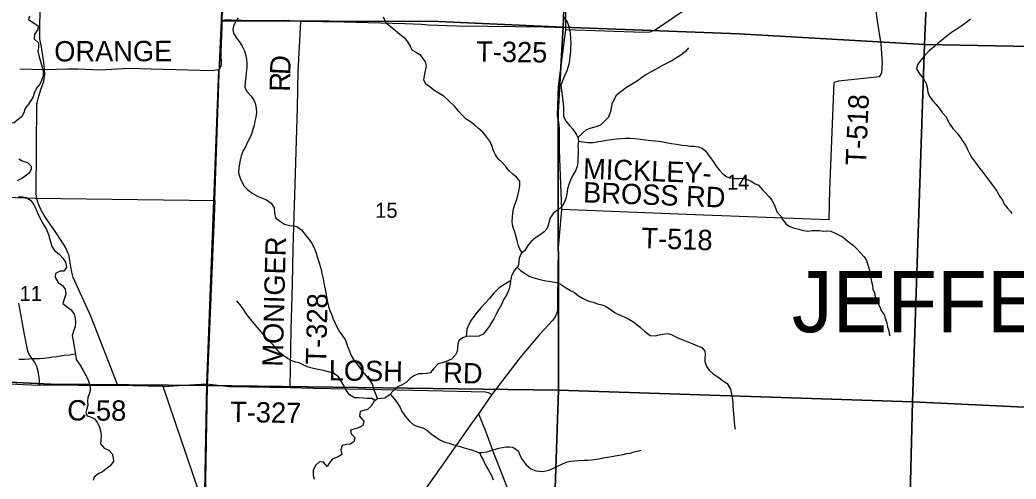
# Model space of a CAD drawing. Extents: x 1759416 to 2214760, y 252598 to 1116833.
# Drawn here: x 2027466 to 2042137, y 905159 to 911921 of the extents above; entities that cross this region are included whole.
import ezdxf

# ---------------------------------------------------------------- set-up
doc = ezdxf.new("R2010")
doc.units = 0
for name, color, linetype in [('GM_X_County_Road', 7, 'Continuous'), ('GM_X_County_Road_Text', 7, 'Continuous'), ('GM_X_Minor_River', 7, 'Continuous'), ('GM_X_Section', 7, 'Continuous'), ('GM_X_Section_Text', 7, 'Continuous'), ('GM_X_State_Route', 7, 'Continuous'), ('GM_X_Township', 7, 'Continuous'), ('GM_X_Township_Road', 7, 'Continuous'), ('GM_X_Township_Road_Text', 7, 'Continuous'), ('GM_X_Township_ROW', 7, 'Continuous'), ('GM_X_Township_Text', 7, 'Continuous')]:
    doc.layers.add(name, color=color, linetype=linetype)

msp = doc.modelspace()

# ---------------------------------------------------------------- linework, layer by layer
at = {"layer": 'GM_X_County_Road'}
for points in [[(2035511, 913401), (2035500, 911805), (2035503, 911777)], [(2037220, 912042), (2036822, 911771), (2036794, 911759), (2036745, 911743), (2036649, 911738), (2035503, 911777)], [(2035503, 911777), (2035391, 910944), (2035381, 910510), (2035399, 910418), (2035410, 910324), (2035408, 910001), (2035440, 909128), (2035392, 908568), (2035384, 907809), (2035383, 907685), (2035383, 907641), (2035371, 907595), (2035348, 907549), (2035316, 907501), (2035118, 907288), (2034965, 907107), (2034828, 906943), (2034414, 906405), (2034219, 906120), (2034126, 905994), (2033791, 905518), (2033336, 904870)], [(2028910, 906536), (2028323, 906538), (2027757, 906542), (2027752, 906657), (2027736, 906749), (2027717, 906819), (2027683, 906884), (2027632, 906954), (2027604, 906992), (2027582, 907045), (2027532, 907287), (2027451, 907751)]]:
    msp.add_lwpolyline(points, dxfattribs=at)
at = {"layer": 'GM_X_Minor_River'}
for points in [[(2027605, 911976), (2027593, 911926), (2027675, 911874), (2027733, 911836), (2027729, 911782), (2027681, 911714), (2027675, 911644), (2027739, 911584), (2027739, 911516), (2027731, 911461), (2027745, 911395), (2027759, 911345), (2027781, 911275), (2027799, 911213), (2027809, 911161), (2027808, 911097), (2027786, 911027), (2027760, 910977), (2027712, 910917), (2027674, 910845), (2027662, 910787), (2027582, 910664)], [(2030678, 911953), (2030648, 911901), (2030612, 911831), (2030601, 911781), (2030611, 911724), (2030651, 911664), (2030703, 911590), (2030740, 911536), (2030776, 911464), (2030794, 911394), (2030802, 911340), (2030809, 911276), (2030807, 911222), (2030797, 911144), (2030791, 911080), (2030782, 911006), (2030780, 910931), (2030810, 910865), (2030873, 910799), (2030907, 910747), (2030929, 910697), (2030947, 910623), (2030950, 910551), (2030940, 910489), (2030928, 910431), (2030914, 910373), (2030897, 910308), (2030881, 910252), (2030857, 910194), (2030821, 910130), (2030787, 910054), (2030756, 909999), (2030724, 909921), (2030708, 909861), (2030702, 909799), (2030690, 909745), (2030685, 909666), (2030711, 909590), (2030737, 909528), (2030768, 909474), (2030818, 909424), (2030888, 909368), (2030966, 909327), (2031025, 909301), (2031099, 909271), (2031167, 909225), (2031209, 909153), (2031214, 909077), (2031230, 909009), (2031302, 908951), (2031361, 908915), (2031439, 908895), (2031495, 908890), (2031545, 908878), (2031613, 908832), (2031672, 908752), (2031724, 908688), (2031770, 908622), (2031807, 908548), (2031829, 908486), (2031853, 908402), (2031873, 908346), (2031902, 908246), (2031914, 908187), (2031930, 908107), (2031947, 908021), (2031961, 907961), (2031971, 907897), (2031981, 907841), (2031998, 907763), (2032010, 907701), (2032030, 907641), (2032053, 907587), (2032077, 907527), (2032111, 907455), (2032164, 907343), (2032218, 907271), (2032254, 907213), (2032274, 907161), (2032297, 907103), (2032321, 907044), (2032347, 906978), (2032396, 906898), (2032446, 906834), (2032494, 906768), (2032563, 906685), (2032615, 906619), (2032657, 906547), (2032678, 906475), (2032732, 906340)], [(2032815, 911968), (2032851, 911890), (2032926, 911823), (2032992, 911771), (2033062, 911713), (2033127, 911661), (2033173, 911599), (2033213, 911537), (2033239, 911483), (2033308, 911441), (2033358, 911413), (2033396, 911357), (2033436, 911305), (2033447, 911245), (2033441, 911195), (2033423, 911125), (2033411, 911041), (2033440, 910987), (2033504, 910941), (2033562, 910891), (2033628, 910851), (2033701, 910809), (2033871, 910647)], [(2035473, 911967), (2035525, 911893), (2035547, 911839), (2035561, 911785), (2035571, 911727), (2035577, 911654), (2035579, 911576), (2035577, 911520), (2035573, 911456), (2035567, 911384), (2035561, 911328), (2035551, 911268), (2035523, 911172), (2035493, 911106), (2035460, 911040), (2035432, 910954), (2035440, 910886), (2035466, 910685)], [(2041465, 911934), (2041396, 911877), (2041324, 911825), (2041266, 911786), (2041203, 911745), (2041141, 911701), (2041069, 911644), (2040990, 911579), (2040934, 911530), (2040857, 911465), (2040795, 911403), (2040740, 911336), (2040685, 911265), (2040673, 911199), (2040714, 911129), (2040775, 911052), (2040815, 910986), (2040830, 910932), (2040837, 910858), (2040855, 910804), (2040912, 910729)], [(2037315, 911511), (2037269, 911455), (2037199, 911403), (2037120, 911355), (2037066, 911319), (2036990, 911279), (2036922, 911243), (2036818, 911187), (2036752, 911151), (2036686, 911111), (2036626, 911071), (2036574, 911035), (2036461, 910959), (2036401, 910927), (2036315, 910863), (2036249, 910809), (2036193, 910707)], [(2027242, 910380), (2027319, 910402), (2027379, 910409), (2027447, 910463), (2027499, 910505), (2027531, 910559), (2027545, 910610), (2027582, 910664)], [(2035466, 910685), (2035470, 910635), (2035472, 910573), (2035474, 910502), (2035507, 910428), (2035567, 910362), (2035607, 910311), (2035658, 910241), (2035682, 910189), (2035694, 910138), (2035684, 910070), (2035688, 910014), (2035687, 909956), (2035681, 909890), (2035681, 909824), (2035673, 909764), (2035648, 909697), (2035610, 909633), (2035576, 909561), (2035552, 909497), (2035532, 909432), (2035519, 909360), (2035505, 909292), (2035479, 909218), (2035431, 909154), (2035375, 909117), (2035322, 909071), (2035272, 908999), (2035256, 908934), (2035230, 908852), (2035188, 908800), (2035128, 908758), (2035061, 908713), (2034991, 908653), (2034947, 908597), (2034903, 908526), (2034849, 908482), (2034821, 908412), (2034814, 908356), (2034804, 908298), (2034748, 908235), (2034708, 908153), (2034690, 908077), (2034685, 908023), (2034665, 907946), (2034635, 907880), (2034595, 907810), (2034558, 907728), (2034520, 907663), (2034480, 907587), (2034446, 907521), (2034410, 907464), (2034377, 907408), (2034333, 907346), (2034289, 907294), (2034223, 907263), (2034167, 907259), (2034105, 907263), (2034039, 907257), (2033985, 907241), (2033929, 907196), (2033915, 907144), (2033913, 907090), (2033905, 907040), (2033883, 906990), (2033820, 906923), (2033744, 906889), (2033684, 906873), (2033626, 906855), (2033562, 906790), (2033510, 906722), (2033456, 906714), (2033398, 906711), (2033340, 906707), (2033278, 906687), (2033218, 906645), (2033154, 906582), (2033084, 906544), (2033028, 906516), (2032968, 906463), (2032906, 906393), (2032840, 906353), (2032788, 906347), (2032732, 906340), (2032678, 906300), (2032641, 906232), (2032585, 906184), (2032529, 906171), (2032479, 906155), (2032469, 906087), (2032533, 906011), (2032515, 905947), (2032461, 905917), (2032385, 905894), (2032333, 905878), (2032346, 905826), (2032400, 905774), (2032384, 905710), (2032328, 905672), (2032274, 905667), (2032210, 905653)], [(2034865, 908495), (2034831, 908544), (2034809, 908596), (2034792, 908654), (2034776, 908726), (2034754, 908794), (2034736, 908852), (2034723, 908903), (2034717, 908953), (2034721, 909023), (2034725, 909073), (2034736, 909139), (2034754, 909201), (2034778, 909268), (2034800, 909334), (2034816, 909398), (2034829, 909476), (2034827, 909546), (2034781, 909606), (2034726, 909652), (2034664, 909710), (2034624, 909762), (2034566, 909828), (2034515, 909870), (2034471, 909934), (2034441, 909994), (2034418, 910070), (2034386, 910136), (2034344, 910196), (2034284, 910268), (2034221, 910322), (2034161, 910376), (2034101, 910420), (2034036, 910461), (2033984, 910513), (2033932, 910575), (2033871, 910647)], [(2035682, 910189), (2035808, 910301), (2035866, 910329), (2035972, 910358), (2036026, 910380), (2036079, 910434), (2036141, 910495), (2036175, 910591), (2036185, 910657), (2036193, 910707)], [(2040912, 910729), (2040960, 910677), (2041004, 910621), (2041048, 910556), (2041110, 910494), (2041132, 910438), (2041160, 910386), (2041208, 910322), (2041264, 910260), (2041316, 910196), (2041360, 910128), (2041392, 910076), (2041424, 910014), (2041450, 909952), (2041480, 909900), (2041520, 909848), (2041558, 909794), (2041602, 909733), (2041646, 909681), (2041686, 909623), (2041736, 909563), (2041768, 909513), (2041812, 909461), (2041854, 909399), (2041896, 909323), (2041936, 909265), (2041962, 909209), (2042008, 909153), (2042062, 909097), (2042076, 909073)], [(2035694, 910138), (2035830, 910115), (2035906, 910117), (2035964, 910125), (2036049, 910140), (2036101, 910152), (2036177, 910160), (2036251, 910168), (2036317, 910177), (2036383, 910181), (2036449, 910179), (2036521, 910173), (2036607, 910166), (2036681, 910156), (2036757, 910148), (2036820, 910142), (2036916, 910129), (2036986, 910115), (2037064, 910103), (2037134, 910091), (2037214, 910078), (2037283, 910074), (2037341, 910064), (2037391, 910060), (2037461, 910050), (2037515, 910032), (2037567, 909989), (2037616, 909917), (2037664, 909849), (2037722, 909769), (2037765, 909715), (2037817, 909657), (2037875, 909611), (2037937, 909595), (2037997, 909587), (2038053, 909585)], [(2027449, 909874), (2027499, 909846), (2027576, 909824), (2027632, 909768), (2027632, 909718), (2027602, 909664), (2027544, 909622), (2027492, 909587), (2027428, 909553)], [(2038053, 909585), (2038116, 909589), (2038170, 909573), (2038230, 909551), (2038286, 909513), (2038342, 909487), (2038404, 909421), (2038454, 909371), (2038498, 909321), (2038540, 909265), (2038574, 909203), (2038600, 909140), (2038620, 909090), (2038672, 909032), (2038702, 908978), (2038753, 908914), (2038805, 908880), (2038873, 908856), (2038937, 908840), (2039005, 908822), (2039071, 908812), (2039127, 908818), (2039235, 908818), (2039301, 908812), (2039353, 908816), (2039409, 908808), (2039463, 908788), (2039523, 908758), (2039577, 908730), (2039635, 908682), (2039686, 908644), (2039740, 908602), (2039794, 908548), (2039848, 908490), (2039902, 908434), (2039932, 908376), (2039956, 908317), (2039974, 908251), (2039988, 908199), (2039994, 908137), (2040010, 908071), (2040022, 908013), (2040028, 907957), (2040052, 907901), (2040060, 907839), (2040094, 907789), (2040110, 907737), (2040138, 907683), (2040156, 907631), (2040198, 907575), (2040210, 907522), (2040232, 907458), (2040242, 907396), (2040262, 907346), (2040270, 907296), (2040280, 907270)], [(2027445, 909321), (2027509, 909315), (2027560, 909305), (2027622, 909265), (2027670, 909205), (2027702, 909137), (2027727, 909079), (2027757, 909005), (2027787, 908953), (2027820, 908899), (2027858, 908833), (2027886, 908763), (2027923, 908637), (2027935, 908585), (2027977, 908525), (2028045, 908473), (2028100, 908411), (2028136, 908355), (2028150, 908279), (2028113, 908223), (2028058, 908220), (2027990, 908186), (2027987, 908128), (2028029, 908056), (2028095, 908010), (2028134, 907958), (2028140, 907884), (2028118, 907810), (2028096, 907744), (2028165, 907690), (2028223, 907654), (2028263, 907586), (2028281, 907522), (2028286, 907472), (2028278, 907401), (2028258, 907351), (2028238, 907275), (2028249, 907201), (2028261, 907133), (2028277, 907057), (2028283, 906993), (2028294, 906920), (2028342, 906850), (2028392, 906768), (2028429, 906702), (2028463, 906640), (2028481, 906590), (2028502, 906516), (2028502, 906462), (2028488, 906410), (2028468, 906360), (2028462, 906300), (2028465, 906248), (2028451, 906196), (2028437, 906139), (2028457, 906089), (2028513, 906069), (2028565, 906048), (2028602, 905996), (2028636, 905926), (2028656, 905851), (2028661, 905791), (2028657, 905741), (2028655, 905679), (2028709, 905615), (2028776, 905585), (2028824, 905529), (2028838, 905479), (2028844, 905419), (2028790, 905349), (2028733, 905305), (2028681, 905268), (2028627, 905240)], [(2034787, 908279), (2034838, 908232), (2034908, 908188), (2034965, 908150), (2035019, 908128), (2035091, 908108), (2035149, 908092), (2035213, 908081), (2035289, 908069), (2035369, 908055), (2035428, 908031), (2035502, 907983), (2035574, 907937), (2035634, 907906), (2035693, 907856), (2035751, 907822), (2035803, 907800), (2035861, 907776), (2035911, 907764), (2035972, 907742), (2036038, 907727), (2036090, 907707), (2036158, 907661), (2036234, 907609), (2036315, 907567), (2036375, 907545), (2036433, 907513), (2036495, 907480), (2036552, 907436), (2036606, 907392), (2036666, 907338), (2036748, 907272), (2036823, 907270), (2036879, 907283), (2036929, 907295), (2037007, 907301), (2037063, 907287), (2037115, 907261), (2037177, 907231), (2037229, 907210), (2037302, 907182), (2037378, 907150), (2037444, 907122), (2037508, 907098), (2037552, 907044), (2037557, 906994), (2037551, 906944), (2037551, 906892), (2037579, 906818), (2037618, 906764), (2037674, 906710), (2037744, 906664), (2037828, 906602), (2037883, 906568), (2037931, 906484), (2037943, 906434), (2037956, 906362), (2037964, 906288), (2037968, 906236), (2037972, 906172), (2037977, 906118), (2037981, 906066), (2037985, 906002), (2037989, 905950), (2037999, 905895)], [(2034690, 908077), (2034527, 907980), (2034443, 907891), (2034381, 907819), (2034317, 907749), (2034257, 907684), (2034201, 907616), (2034152, 907556), (2034110, 907498), (2034078, 907437), (2034050, 907369), (2034039, 907257)], [(2032699, 906315), (2032648, 906346), (2032578, 906346), (2032528, 906352), (2032460, 906358), (2032396, 906357), (2032321, 906399), (2032273, 906467), (2032229, 906551), (2032192, 906613), (2032156, 906665), (2032086, 906717), (2032012, 906741), (2031956, 906753), (2031883, 906768), (2031809, 906782), (2031753, 906800), (2031703, 906814), (2031647, 906838), (2031577, 906870), (2031526, 906883), (2031470, 906903), (2031408, 906933), (2031352, 906975), (2031292, 907021), (2031241, 907083), (2031195, 907137), (2031143, 907187), (2031093, 907239), (2031024, 907325), (2030958, 907395), (2030891, 907481), (2030839, 907544), (2030799, 907598), (2030756, 907666), (2030712, 907726), (2030660, 907786)], [(2028283, 906999), (2028191, 906986), (2028123, 906978), (2028065, 906970), (2028009, 906962), (2027949, 906953), (2027893, 906943), (2027829, 906937), (2027759, 906931), (2027709, 906928), (2027659, 906928), (2027597, 906924), (2027531, 906922), (2027449, 906922)], [(2032920, 906409), (2032987, 906333), (2033029, 906279), (2033067, 906213), (2033089, 906155), (2033138, 906085), (2033198, 906017), (2033258, 905961), (2033327, 905936), (2033399, 905916), (2033453, 905886), (2033525, 905828), (2033594, 905778), (2033652, 905738), (2033726, 905704), (2033782, 905687), (2033840, 905667), (2033891, 905655), (2033951, 905639), (2034009, 905621), (2034063, 905607), (2034119, 905590), (2034169, 905570), (2034223, 905550), (2034275, 905550), (2034350, 905560), (2034418, 905585), (2034468, 905601), (2034518, 905613), (2034572, 905625), (2034622, 905633), (2034676, 905636), (2034728, 905630), (2034804, 905576), (2034828, 905514), (2034863, 905450), (2034923, 905368), (2034989, 905310), (2035066, 905282), (2035116, 905274), (2035168, 905270), (2035254, 905291), (2035316, 905313), (2035372, 905343), (2035436, 905376), (2035510, 905410), (2035574, 905422), (2035634, 905428), (2035686, 905433), (2035774, 905437), (2035830, 905439), (2035922, 905447), (2035990, 905460), (2036056, 905470), (2036156, 905488), (2036206, 905498), (2036288, 905511), (2036353, 905521), (2036405, 905535), (2036461, 905543), (2036515, 905560), (2036615, 905584)], [(2032210, 905653), (2032192, 905591), (2032205, 905519), (2032153, 905489), (2032067, 905454), (2032025, 905398), (2031989, 905344), (2031935, 905410), (2031877, 905414), (2031821, 905359), (2031783, 905287), (2031787, 905213), (2031801, 905159)], [(2034237, 905550), (2034258, 905494), (2034288, 905442), (2034320, 905372), (2034365, 905290), (2034411, 905214), (2034435, 905146)], [(2028627, 905240), (2028561, 905188), (2028543, 905138)]]:
    msp.add_lwpolyline(points, dxfattribs=at)
at = {"layer": 'GM_X_Section'}
for points in [[(2030579, 917190), (2035657, 917049), (2035468, 911816), (2033631, 911899), (2030435, 911906), (2030460, 912845), (2030503, 914488), (2030546, 916109)], [(2035657, 917049), (2041016, 916863), (2040788, 911559), (2038061, 911718), (2035468, 911816)], [(2041016, 916863), (2046265, 916744), (2046019, 911463), (2040788, 911559)], [(2030435, 911906), (2033631, 911899), (2035468, 911816), (2035395, 910561), (2035400, 906469), (2030222, 906536), (2030336, 909261), (2030404, 911272)], [(2035468, 911816), (2038061, 911718), (2040788, 911559), (2040612, 906295), (2035400, 906469), (2035395, 910561)], [(2040788, 911559), (2046019, 911463), (2045975, 906044), (2040612, 906295)], [(2027692, 909297), (2030336, 909261), (2030222, 906536), (2027919, 906557), (2025988, 906649), (2024894, 906673), (2025058, 909385)], [(2024894, 906673), (2025988, 906649), (2027919, 906557), (2030222, 906536), (2030129, 901248), (2024847, 901381), (2024965, 904012)], [(2030222, 906536), (2035400, 906469), (2035215, 901121), (2030129, 901248)], [(2035400, 906469), (2040612, 906295), (2040476, 900816), (2035215, 901121)], [(2040612, 906295), (2045975, 906044), (2045771, 900547), (2042425, 900665), (2040476, 900816)]]:
    msp.add_lwpolyline(points, close=True, dxfattribs=at)
at = {"layer": 'GM_X_State_Route'}
msp.add_lwpolyline([(2030102, 904976), (2029574, 906524), (2028910, 906536), (2028512, 907560), (2028248, 908130), (2028231, 908208), (2028214, 908286), (2028189, 908444), (2028185, 908462), (2028174, 908489), (2028140, 908564), (2028021, 908756), (2027822, 909043), (2027784, 909112), (2027745, 909197), (2027730, 909237), (2027716, 909287), (2027710, 909324), (2027706, 909359), (2027713, 910693), (2027716, 910683), (2027747, 910800), (2027780, 910910), (2027816, 911014), (2027835, 911123), (2027829, 911187), (2027821, 911261), (2027783, 911525), (2027761, 911642), (2027758, 911816), (2027774, 912532)], dxfattribs=at)
at = {"layer": 'GM_X_Township'}
for points in [[(2023140, 931954), (2028816, 932841), (2030108, 933014), (2031111, 933198), (2031049, 932589), (2030875, 926637), (2030773, 923172), (2030560, 915921), (2030442, 911897), (2030439, 911825), (2030425, 911443), (2030428, 911248), (2030397, 911188), (2030220, 906563), (2030186, 904712), (2030096, 901234), (2029992, 897192), (2029958, 895852), (2028820, 895887), (2027786, 895921), (2026469, 895963)], [(2056947, 912673), (2056846, 910775), (2056822, 909880), (2056672, 905166), (2056513, 900187), (2053744, 900300), (2052347, 900357), (2049823, 900412), (2041723, 900684), (2040486, 900777), (2036525, 901031), (2031605, 901174), (2031091, 901195), (2030096, 901234), (2030186, 904712), (2030220, 906563), (2030397, 911188), (2030428, 911248), (2030425, 911443), (2030439, 911825), (2030442, 911897), (2030560, 915921)]]:
    msp.add_lwpolyline(points, dxfattribs=at)
at = {"layer": 'GM_X_Township_Road'}
for points in [[(2039912, 913118), (2039988, 912684), (2040090, 911902), (2040145, 911567), (2040164, 911286), (2040157, 911142), (2040123, 911085), (2040080, 911079), (2039844, 911056), (2039521, 911018), (2039452, 910998), (2039398, 909661)], [(2030441, 911871), (2030439, 911825), (2030425, 911443), (2030428, 911248), (2030397, 911188), (2030327, 911177)], [(2034357, 911824), (2033903, 911829), (2033477, 911843), (2033382, 911854), (2033137, 911863), (2032237, 911887), (2031605, 911899), (2031360, 911911), (2030891, 911909), (2030580, 911916), (2030498, 911921), (2030465, 911911), (2030442, 911897), (2030441, 911871)], [(2031479, 908032), (2031492, 908556), (2031524, 909662), (2031555, 910632), (2031565, 911155), (2031605, 911899)], [(2035500, 911805), (2035182, 911814), (2034357, 911824)], [(2027829, 911187), (2027466, 911196)], [(2030327, 911177), (2030301, 911174), (2029400, 911197), (2029076, 911204), (2028642, 911182), (2028326, 911196), (2028172, 911196), (2027829, 911187)], [(2037532, 909048), (2035440, 909128)], [(2031446, 906506), (2031462, 907360), (2031479, 908026), (2031479, 908032)], [(2026847, 906589), (2026847, 906589), (2027047, 906578), (2027513, 906552), (2027757, 906542)], [(2029574, 906524), (2029886, 906543)], [(2029886, 906543), (2030220, 906563), (2030549, 906521), (2031446, 906506), (2031786, 906500), (2032559, 906482), (2033485, 906464), (2034322, 906442), (2034364, 906435), (2034414, 906405)], [(2034219, 906120), (2034328, 905853), (2034447, 905531), (2034579, 905197), (2034687, 904920)]]:
    msp.add_lwpolyline(points, dxfattribs=at)
at = {"layer": 'GM_X_Township_ROW'}
msp.add_lwpolyline([(2039398, 909661), (2039388, 909423), (2039382, 908978), (2037532, 909048)], dxfattribs=at)

# ---------------------------------------------------------------- texts
at = {"layer": 'GM_X_County_Road_Text'}
msp.add_text('C-58', height=300, rotation=359.6478, dxfattribs=at).set_placement((2028162, 906023))
at = {"layer": 'GM_X_Section_Text'}
for s, p in [('14', (2037880, 909422)), ('15', (2032699, 909007)), ('11', (2027461, 907781))]:
    msp.add_text(s, height=221, rotation=0, dxfattribs=at).set_placement(p)
at = {"layer": 'GM_X_Township_Road_Text'}
for s, rotation, p in [('ORANGE', 0.1628, (2027972, 911309)), ('T-325', 359.1579, (2034183, 911308)), ('D', 87.234, (2031446, 911106)), ('R', 88.9266, (2031442, 910862)), ('T-518', 87.4752, (2039925, 909773)), ('MICKLEY-', 357.8894, (2035756, 909584)), ('BROSS RD', 357.8579, (2035757, 909235)), ('T-518', 358.0348, (2036615, 908563)), ('MONIGER', 88.5267, (2031336, 906811)), ('T-328', 88.5957, (2031975, 906844)), ('LOSH', 358.9533, (2032012, 906614)), ('RD', 358.5175, (2033697, 906579)), ('T-327', 358.882, (2030559, 906002))]:
    msp.add_text(s, height=300, rotation=rotation, dxfattribs=at).set_placement(p)
at = {"layer": 'GM_X_Township_Text'}
msp.add_text('JEFFERSON', height=900, rotation=0, dxfattribs=at).set_placement((2038834, 907322))

doc.saveas('drawing.dxf')
